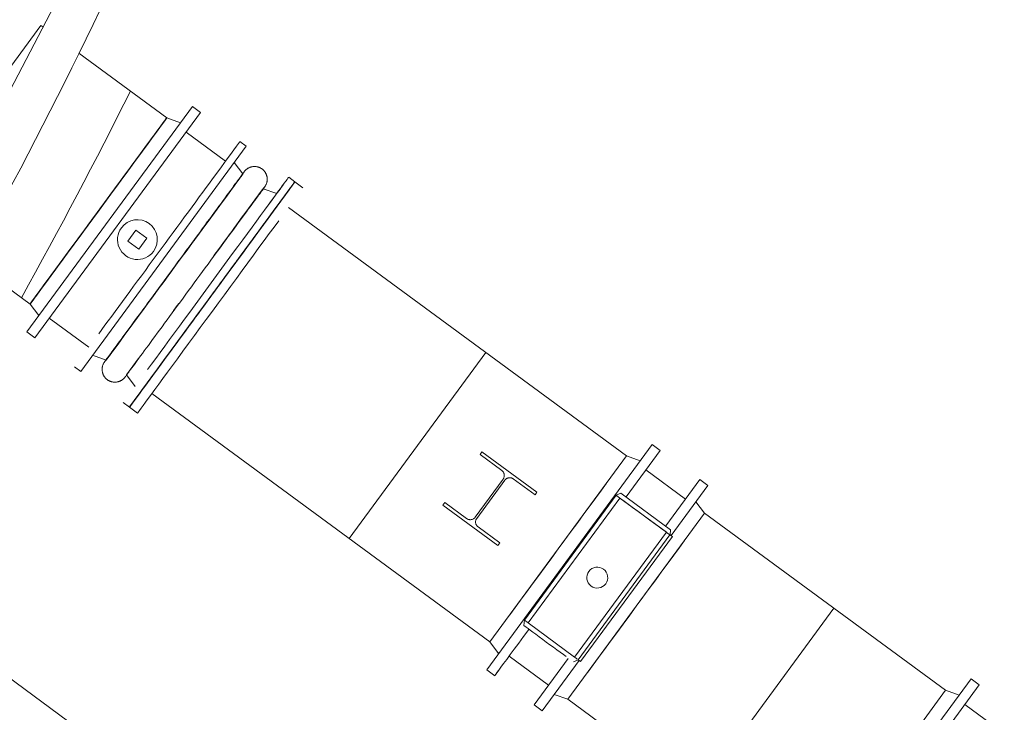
# Model space of a CAD drawing. Header units: metres. Extents: x 135583 to 135939, y 457896 to 458258.
# Tile 582 of 599: x 135733.7 to 135738.04, y 458218.07 to 458221.12. Entities that reach past the tile are written whole.
import ezdxf

# ---------------------------------------------------------------- set-up
doc = ezdxf.new("R2010")
doc.units = ezdxf.units.M
doc.linetypes.add('Hidden', pattern=[4, 2, -2])
doc.layers.add('NIEUWE INSTALLATIE', color=250, linetype='Continuous', lineweight=0)

msp = doc.modelspace()

# ---------------------------------------------------------------- linework, layer by layer
at = {"layer": 'NIEUWE INSTALLATIE'}
for p, q in [((135734.1334, 458221.7127), (135733.04, 458219.6145)), ((135733.496, 458220.6807), (135733.7968, 458221.0901)), ((135733.8056, 458221.0836), (135733.7968, 458221.0901)), ((135734.3503, 458220.6835), (135733.9631, 458220.9679)), ((135734.3503, 458220.6835), (135734.3466, 458220.6784)), ((135734.609, 458220.4934), (135734.435, 458220.6213)), ((135734.9496, 458220.376), (135734.9142, 458220.402)), ((135736.3738, 458219.1969), (135734.8863, 458220.2897)), ((135734.0496, 458220.2741), (135734.0025, 458220.21)), ((135734.2148, 458220.1899), (135734.1793, 458220.1415)), ((135734.2632, 458220.1544), (135734.2148, 458220.1899)), ((135734.2277, 458220.106), (135734.2632, 458220.1544)), ((135734.1793, 458220.1415), (135734.2277, 458220.106)), ((135733.4874, 458220.0567), (135733.7488, 458219.8647)), ((135734.6526, 458220.046), (135734.6019, 458219.9769)), ((135733.8334, 458219.8025), (135734.0075, 458219.6746)), ((135734.3988, 458219.7005), (135734.3532, 458219.6384)), ((135734.2847, 458219.4709), (135735.7722, 458218.3781)), ((135734.1859, 458219.4108), (135734.2214, 458219.3847)), ((135736.3738, 458219.1969), (135736.073, 458218.7875)), ((135736.6325, 458219.0068), (135736.4584, 458219.1347)), ((135736.3281, 458219.0232), (135735.9243, 458218.4736)), ((135736.3492, 458219.0325), (135736.3281, 458219.0232)), ((135736.3281, 458219.0232), (135736.3442, 458219.0114)), ((135736.3492, 458219.0325), (135736.5676, 458218.8721)), ((135735.9404, 458218.4617), (135736.3442, 458219.0114)), ((135736.3442, 458219.0114), (135736.5489, 458218.861)), ((135736.4163, 458218.5353), (135736.7171, 458218.9446)), ((135737.7773, 458218.1657), (135736.7171, 458218.9446)), ((135736.1451, 458218.3114), (135736.5489, 458218.861)), ((135736.5645, 458218.8495), (135736.1607, 458218.2999)), ((135736.5645, 458218.8495), (135736.5755, 458218.8414)), ((135736.565, 458218.8491), (135736.5676, 458218.8721)), ((135736.5755, 458218.8414), (135736.1717, 458218.2918)), ((135736.073, 458218.7875), (135735.7722, 458218.3781)), ((135736.1156, 458218.1259), (135736.4163, 458218.5353)), ((135735.9243, 458218.4736), (135735.9218, 458218.4506)), ((135735.9243, 458218.4736), (135735.9404, 458218.4617)), ((135736.1451, 458218.3114), (135735.9404, 458218.4617)), ((135734.9733, 458217.2534), (135733.4538, 458218.3698)), ((135735.8569, 458218.3159), (135736.0309, 458218.188)), ((135736.1401, 458218.2902), (135736.1612, 458218.2995)), ((135736.1717, 458218.2918), (135736.1607, 458218.2999)), ((135737.7773, 458218.1657), (135737.4765, 458217.7563)), ((135736.1156, 458218.1259), (135737.1758, 458217.347)), ((135738.036, 458217.9757), (135737.8619, 458218.1036))]:
    msp.add_line(p, q, dxfattribs=at)
at = {"layer": 'NIEUWE INSTALLATIE', "extrusion": (0, 0, -1)}
for p, q in [((135734.4629, 458220.7336), (135733.7346, 458219.7423)), ((135734.4983, 458220.7075), (135734.4629, 458220.7336)), ((135734.4983, 458220.7075), (135733.7701, 458219.7163)), ((135734.4102, 458220.6618), (135734.3504, 458220.6835)), ((135733.9715, 458219.5683), (135734.6998, 458220.5595)), ((135734.6998, 458220.5595), (135734.6724, 458220.5796)), ((135734.6856, 458220.4371), (135734.6471, 458220.4878)), ((135734.6763, 458220.4245), (135734.6819, 458220.4321)), ((135734.9142, 458220.402), (135734.8868, 458220.4221)), ((135734.678, 458220.241), (135734.7706, 458220.367)), ((135734.8341, 458220.3504), (135734.7743, 458220.372)), ((135734.78, 458220.378), (135734.7794, 458220.3772)), ((135734.9142, 458220.402), (135734.8994, 458220.3819)), ((135733.8369, 458219.9846), (135733.8063, 458219.9429)), ((135733.7816, 458219.9093), (135733.7635, 458219.8847)), ((135733.7488, 458219.8647), (135733.7873, 458219.8141)), ((135734.2412, 458219.8322), (135734.2641, 458219.8634)), ((135733.7346, 458219.7423), (135733.7701, 458219.7163)), ((135734.0242, 458219.64), (135734.0841, 458219.6184)), ((135734.0841, 458219.6184), (135734.1221, 458219.6701)), ((135733.9441, 458219.5884), (135733.9715, 458219.5683)), ((135734.0783, 458219.6124), (135734.0789, 458219.6132)), ((135734.1727, 458219.5532), (135734.2241, 458219.6232)), ((135734.1727, 458219.5532), (135734.2112, 458219.5026)), ((135734.1585, 458219.4309), (135734.1859, 458219.4108)), ((135736.4863, 458219.247), (135735.7581, 458218.2557)), ((135736.5218, 458219.2209), (135736.4863, 458219.247)), ((135736.5218, 458219.2209), (135736.3719, 458219.017)), ((135736.4336, 458219.1753), (135736.3738, 458219.1969)), ((135736.546, 458218.8891), (135736.6958, 458219.093)), ((135736.5693, 458218.8465), (135736.7313, 458219.067)), ((135736.7313, 458219.067), (135736.6958, 458219.093)), ((135736.7171, 458218.9446), (135736.6786, 458218.9953)), ((135735.7722, 458218.3781), (135735.8108, 458218.3275)), ((135735.9676, 458218.1018), (135736.1174, 458218.3058)), ((135736.003, 458218.0758), (135736.165, 458218.2962)), ((135735.7581, 458218.2557), (135735.7935, 458218.2297)), ((135737.8898, 458218.2158), (135737.1616, 458217.2246)), ((135737.9253, 458218.1898), (135737.8898, 458218.2158)), ((135737.9253, 458218.1898), (135737.197, 458217.1986)), ((135737.8371, 458218.1441), (135737.7773, 458218.1657)), ((135736.0557, 458218.1475), (135736.1156, 458218.1259)), ((135735.9676, 458218.1018), (135736.003, 458218.0758))]:
    msp.add_line(p, q, dxfattribs=at)
at = {"layer": 'NIEUWE INSTALLATIE', "linetype": 'Hidden'}
for p, q in [((135735.1536, 458218.8327), (135735.7551, 458219.6514)), ((135735.1536, 458218.8327), (135735.7551, 458219.6514)), ((135735.7374, 458219.214), (135735.7291, 458219.2027)), ((135735.7374, 458219.214), (135735.7291, 458219.2027)), ((135735.7374, 458219.214), (135735.7291, 458219.2027)), ((135735.7291, 458219.2027), (135735.8248, 458219.1324)), ((135735.7291, 458219.2027), (135735.8248, 458219.1324)), ((135735.7291, 458219.2027), (135735.8248, 458219.1324)), ((135735.9792, 458219.0364), (135735.7374, 458219.214)), ((135735.9792, 458219.0364), (135735.7374, 458219.214)), ((135735.9792, 458219.0364), (135735.7374, 458219.214)), ((135735.8306, 458219.0946), (135735.7074, 458218.927)), ((135735.8306, 458219.0946), (135735.7074, 458218.927)), ((135735.8306, 458219.0946), (135735.7074, 458218.927)), ((135735.7143, 458218.922), (135735.8374, 458219.0896)), ((135735.7143, 458218.922), (135735.8374, 458219.0896)), ((135735.7143, 458218.922), (135735.8374, 458219.0896)), ((135735.8752, 458219.0954), (135735.9709, 458219.0251)), ((135735.8752, 458219.0954), (135735.9709, 458219.0251)), ((135735.8752, 458219.0954), (135735.9709, 458219.0251)), ((135735.9709, 458219.0251), (135735.9792, 458219.0364)), ((135735.9709, 458219.0251), (135735.9792, 458219.0364)), ((135735.9709, 458219.0251), (135735.9792, 458219.0364)), ((135735.574, 458218.9916), (135735.5657, 458218.9803)), ((135735.574, 458218.9916), (135735.5657, 458218.9803)), ((135735.574, 458218.9916), (135735.5657, 458218.9803)), ((135735.5657, 458218.9803), (135735.8075, 458218.8026)), ((135735.5657, 458218.9803), (135735.8075, 458218.8026)), ((135735.5657, 458218.9803), (135735.8075, 458218.8026)), ((135735.6697, 458218.9212), (135735.574, 458218.9916)), ((135735.6697, 458218.9212), (135735.574, 458218.9916)), ((135735.6697, 458218.9212), (135735.574, 458218.9916)), ((135735.8157, 458218.8139), (135735.72, 458218.8842)), ((135735.8157, 458218.8139), (135735.72, 458218.8842)), ((135735.8157, 458218.8139), (135735.72, 458218.8842)), ((135735.8075, 458218.8026), (135735.8157, 458218.8139)), ((135735.8075, 458218.8026), (135735.8157, 458218.8139)), ((135735.8075, 458218.8026), (135735.8157, 458218.8139)), ((135737.2863, 458218.5264), (135736.6848, 458217.7077)), ((135737.2863, 458218.5264), (135736.6848, 458217.7077))]:
    msp.add_line(p, q, dxfattribs=at)
at = {"layer": 'NIEUWE INSTALLATIE', "extrusion": (0, 0, -1), "flags": 128}
for points in [[(-135734.6912, 458220.4466), (-135734.6926, 458220.4484), (-135734.694, 458220.4501), (-135734.6955, 458220.4518), (-135734.6971, 458220.4534), (-135734.6987, 458220.4549), (-135734.7004, 458220.4564), (-135734.7021, 458220.4578), (-135734.704, 458220.4591), (-135734.7058, 458220.4604), (-135734.7077, 458220.4616), (-135734.7097, 458220.4627), (-135734.7117, 458220.4637), (-135734.7137, 458220.4647), (-135734.7158, 458220.4655), (-135734.7179, 458220.4663), (-135734.72, 458220.467), (-135734.7221, 458220.4676), (-135734.7243, 458220.4681), (-135734.7265, 458220.4686), (-135734.7287, 458220.4689), (-135734.731, 458220.4692), (-135734.7332, 458220.4694), (-135734.7354, 458220.4695), (-135734.7377, 458220.4694), (-135734.7399, 458220.4694), (-135734.7422, 458220.4692), (-135734.7444, 458220.4689), (-135734.7466, 458220.4685), (-135734.7488, 458220.4681), (-135734.751, 458220.4675), (-135734.7531, 458220.4669), (-135734.7553, 458220.4662), (-135734.7573, 458220.4654), (-135734.7594, 458220.4645), (-135734.7614, 458220.4636), (-135734.7634, 458220.4625), (-135734.7654, 458220.4614), (-135734.7673, 458220.4602), (-135734.7691, 458220.4589), (-135734.7709, 458220.4576), (-135734.7726, 458220.4562), (-135734.7743, 458220.4547), (-135734.776, 458220.4531), (-135734.7775, 458220.4515), (-135734.779, 458220.4499), (-135734.7804, 458220.4481), (-135734.7818, 458220.4463), (-135734.7831, 458220.4445), (-135734.7843, 458220.4426), (-135734.7854, 458220.4407), (-135734.7864, 458220.4387), (-135734.7874, 458220.4367), (-135734.7883, 458220.4346), (-135734.7891, 458220.4325), (-135734.7898, 458220.4304), (-135734.7905, 458220.4282), (-135734.791, 458220.4261), (-135734.7915, 458220.4239), (-135734.7919, 458220.4217), (-135734.7922, 458220.4194), (-135734.7923, 458220.4172), (-135734.7925, 458220.415), (-135734.7925, 458220.4127), (-135734.7924, 458220.4105), (-135734.7922, 458220.4082), (-135734.792, 458220.406), (-135734.7916, 458220.4038), (-135734.7912, 458220.4016), (-135734.7907, 458220.3994), (-135734.7901, 458220.3972), (-135734.7894, 458220.3951), (-135734.7886, 458220.393), (-135734.7878, 458220.3909), (-135734.7868, 458220.3889), (-135734.7858, 458220.3869), (-135734.7847, 458220.3849), (-135734.7835, 458220.383), (-135734.7823, 458220.3812), (-135734.781, 458220.3794), (-135734.7796, 458220.3776), (-135734.7781, 458220.3759), (-135734.7766, 458220.3743), (-135734.775, 458220.3727), (-135734.7743, 458220.372)], [(-135734.6896, 458220.4444), (-135734.689, 458220.4436), (-135734.6873, 458220.4412), (-135734.6851, 458220.4383), (-135734.6824, 458220.4346), (-135734.6792, 458220.4303), (-135734.6756, 458220.4254), (-135734.6715, 458220.4198), (-135734.667, 458220.4136), (-135734.6619, 458220.4068), (-135734.6565, 458220.3993), (-135734.6506, 458220.3913), (-135734.6443, 458220.3827), (-135734.6375, 458220.3735), (-135734.6304, 458220.3638), (-135734.6229, 458220.3536), (-135734.615, 458220.3428), (-135734.6067, 458220.3315), (-135734.598, 458220.3198), (-135734.589, 458220.3075), (-135734.5797, 458220.2948), (-135734.5701, 458220.2817), (-135734.5602, 458220.2682), (-135734.55, 458220.2543), (-135734.5395, 458220.2401), (-135734.5288, 458220.2255), (-135734.5178, 458220.2106), (-135734.5067, 458220.1954), (-135734.4953, 458220.1799), (-135734.4838, 458220.1642), (-135734.4721, 458220.1483), (-135734.4602, 458220.1322), (-135734.4483, 458220.1159), (-135734.4362, 458220.0995), (-135734.424, 458220.0829), (-135734.4118, 458220.0663), (-135734.3996, 458220.0496), (-135734.3873, 458220.0329), (-135734.375, 458220.0162), (-135734.3627, 458219.9995), (-135734.3505, 458219.9828), (-135734.3383, 458219.9662), (-135734.3262, 458219.9497), (-135734.3142, 458219.9334), (-135734.3023, 458219.9172), (-135734.2905, 458219.9011), (-135734.2788, 458219.8853), (-135734.2674, 458219.8697), (-135734.2561, 458219.8544), (-135734.245, 458219.8393), (-135734.2342, 458219.8245), (-135734.2236, 458219.8101), (-135734.2132, 458219.796), (-135734.2032, 458219.7823), (-135734.1934, 458219.769), (-135734.1839, 458219.7561), (-135734.1747, 458219.7436), (-135734.1659, 458219.7316), (-135734.1574, 458219.72), (-135734.1493, 458219.709), (-135734.1415, 458219.6984), (-135734.1342, 458219.6884), (-135734.1272, 458219.679), (-135734.1207, 458219.6701), (-135734.1146, 458219.6617), (-135734.1089, 458219.654), (-135734.1036, 458219.6468), (-135734.0988, 458219.6403), (-135734.0945, 458219.6344), (-135734.0906, 458219.6291), (-135734.0872, 458219.6244), (-135734.0842, 458219.6204), (-135734.0818, 458219.6171), (-135734.0798, 458219.6144), (-135734.0789, 458219.6132)], [(-135734.6896, 458220.4444), (-135734.6906, 458220.4458), (-135734.6911, 458220.4465), (-135734.6912, 458220.4466)], [(-135734.6912, 458220.4466), (-135734.691, 458220.4463), (-135734.6902, 458220.4452)], [(-135734.1687, 458219.546), (-135734.1693, 458219.5468), (-135734.171, 458219.5491), (-135734.1732, 458219.5521), (-135734.1759, 458219.5558), (-135734.1791, 458219.5601), (-135734.1827, 458219.565), (-135734.1868, 458219.5706), (-135734.1914, 458219.5768), (-135734.1964, 458219.5836), (-135734.2018, 458219.5911), (-135734.2077, 458219.5991), (-135734.214, 458219.6077), (-135734.2208, 458219.6168), (-135734.2279, 458219.6266), (-135734.2354, 458219.6368), (-135734.2434, 458219.6476), (-135734.2516, 458219.6589), (-135734.2603, 458219.6706), (-135734.2693, 458219.6829), (-135734.2786, 458219.6955), (-135734.2882, 458219.7086), (-135734.2981, 458219.7222), (-135734.3083, 458219.736), (-135734.3188, 458219.7503), (-135734.3295, 458219.7649), (-135734.3405, 458219.7798), (-135734.3517, 458219.795), (-135734.363, 458219.8105), (-135734.3746, 458219.8262), (-135734.3863, 458219.8421), (-135734.3981, 458219.8582), (-135734.4101, 458219.8745), (-135734.4221, 458219.8909), (-135734.4343, 458219.9075), (-135734.4465, 458219.9241), (-135734.4587, 458219.9408), (-135734.471, 458219.9575), (-135734.4833, 458219.9742), (-135734.4956, 458219.9909), (-135734.5078, 458220.0076), (-135734.52, 458220.0242), (-135734.5321, 458220.0406), (-135734.5442, 458220.057), (-135734.5561, 458220.0732), (-135734.5678, 458220.0892), (-135734.5795, 458220.1051), (-135734.5909, 458220.1207), (-135734.6022, 458220.136), (-135734.6133, 458220.1511), (-135734.6241, 458220.1659), (-135734.6347, 458220.1803), (-135734.6451, 458220.1944), (-135734.6552, 458220.2081), (-135734.665, 458220.2214), (-135734.6744, 458220.2343), (-135734.6836, 458220.2468), (-135734.6924, 458220.2588), (-135734.7009, 458220.2704), (-135734.709, 458220.2814), (-135734.7168, 458220.292), (-135734.7241, 458220.302), (-135734.7311, 458220.3114), (-135734.7376, 458220.3203), (-135734.7437, 458220.3287), (-135734.7494, 458220.3364), (-135734.7547, 458220.3436), (-135734.7595, 458220.3501), (-135734.7638, 458220.356), (-135734.7677, 458220.3613), (-135734.7711, 458220.366), (-135734.7741, 458220.37), (-135734.7765, 458220.3733), (-135734.7785, 458220.376), (-135734.7794, 458220.3772)], [(-135734.78, 458220.378), (-135734.781, 458220.3794), (-135734.7815, 458220.3801), (-135734.7816, 458220.3802)], [(-135734.7816, 458220.3802), (-135734.7813, 458220.3799), (-135734.7806, 458220.3788)], [(-135734.1671, 458219.5438), (-135734.1657, 458219.542), (-135734.1643, 458219.5403), (-135734.1628, 458219.5386), (-135734.1612, 458219.537), (-135734.1596, 458219.5355), (-135734.1579, 458219.534), (-135734.1562, 458219.5326), (-135734.1544, 458219.5313), (-135734.1525, 458219.53), (-135734.1506, 458219.5288), (-135734.1487, 458219.5277), (-135734.1467, 458219.5267), (-135734.1446, 458219.5257), (-135734.1426, 458219.5249), (-135734.1405, 458219.5241), (-135734.1383, 458219.5234), (-135734.1362, 458219.5228), (-135734.134, 458219.5222), (-135734.1318, 458219.5218), (-135734.1296, 458219.5215), (-135734.1274, 458219.5212), (-135734.1251, 458219.521), (-135734.1229, 458219.5209), (-135734.1206, 458219.5209), (-135734.1184, 458219.521), (-135734.1162, 458219.5212), (-135734.1139, 458219.5215), (-135734.1117, 458219.5219), (-135734.1095, 458219.5223), (-135734.1073, 458219.5229), (-135734.1052, 458219.5235), (-135734.1031, 458219.5242), (-135734.101, 458219.525), (-135734.0989, 458219.5259), (-135734.0969, 458219.5268), (-135734.0949, 458219.5279), (-135734.0929, 458219.529), (-135734.0911, 458219.5302), (-135734.0892, 458219.5315), (-135734.0874, 458219.5328), (-135734.0857, 458219.5342), (-135734.084, 458219.5357), (-135734.0824, 458219.5372), (-135734.0808, 458219.5389), (-135734.0793, 458219.5405), (-135734.0779, 458219.5423), (-135734.0765, 458219.5441), (-135734.0753, 458219.5459), (-135734.0741, 458219.5478), (-135734.0729, 458219.5497), (-135734.0719, 458219.5517), (-135734.0709, 458219.5537), (-135734.07, 458219.5558), (-135734.0692, 458219.5579), (-135734.0685, 458219.56), (-135734.0678, 458219.5622), (-135734.0673, 458219.5643), (-135734.0668, 458219.5665), (-135734.0665, 458219.5687), (-135734.0662, 458219.571), (-135734.066, 458219.5732), (-135734.0659, 458219.5754), (-135734.0658, 458219.5777), (-135734.0659, 458219.5799), (-135734.0661, 458219.5822), (-135734.0663, 458219.5844), (-135734.0667, 458219.5866), (-135734.0671, 458219.5888), (-135734.0676, 458219.591), (-135734.0682, 458219.5931), (-135734.0689, 458219.5953), (-135734.0697, 458219.5974), (-135734.0705, 458219.5995), (-135734.0715, 458219.6015), (-135734.0725, 458219.6035), (-135734.0736, 458219.6054), (-135734.0748, 458219.6074), (-135734.076, 458219.6092), (-135734.0767, 458219.6102)], [(-135734.0783, 458219.6124), (-135734.0773, 458219.611), (-135734.0768, 458219.6103), (-135734.0767, 458219.6102)], [(-135734.0767, 458219.6102), (-135734.077, 458219.6105), (-135734.0777, 458219.6115)], [(-135734.1687, 458219.546), (-135734.1677, 458219.5446), (-135734.1672, 458219.5439), (-135734.1671, 458219.5438)], [(-135734.1671, 458219.5438), (-135734.1674, 458219.5441), (-135734.1681, 458219.5451)]]:
    msp.add_lwpolyline(points, dxfattribs=at)
at = {"layer": 'NIEUWE INSTALLATIE'}
for centre, radius, start, end in [((135714.8344, 458230.3775), 21.3189, 329.43323, 335.51937), ((135734.2212, 458220.148), 0.0875, 323.696, 143.696), ((135734.2212, 458220.148), 0.0875, 143.696, 323.696), ((135736.2447, 458218.6614), 0.046, 53.696, 233.696), ((135736.2447, 458218.6614), 0.046, 233.696, 53.696)]:
    msp.add_arc(centre, radius, start, end, dxfattribs=at)
at = {"layer": 'NIEUWE INSTALLATIE', "linetype": 'Hidden'}
for centre, radius, start, end in [((135713.0214, 458231.38), 23.665, 330.96007, 333.44737), ((135713.0214, 458231.38), 23.665, 330.96007, 333.44737), ((135735.8088, 458219.1106), 0.027, 323.696, 53.696), ((135735.8088, 458219.1106), 0.027, 323.696, 53.696), ((135735.8088, 458219.1106), 0.027, 323.696, 53.696)]:
    msp.add_arc(centre, radius, start, end, dxfattribs=at)
at = {"layer": 'NIEUWE INSTALLATIE'}
for centre, major_axis, start_param, end_param in [((135734.0496, 458220.2741), (0.3008, 0.4094), 5.46194, 11.466803), ((135734.0496, 458220.2741), (0.3008, 0.4094), 1.884955, 8.072863), ((135734.0496, 458220.2741), (0.3008, 0.4094), 1.41372, 6.283185), ((135734.0496, 458220.2741), (0.3008, 0.4094), 0.157165, 1.450102), ((135734.0496, 458220.2741), (0.3008, 0.4094), 0.31421, 4.929922), ((135734.0496, 458220.2741), (0.3008, 0.4094), 0.471273, 1.074468), ((135734.0496, 458220.2741), (0.3008, 0.4094), 0.628341, 4.759455), ((135734.0496, 458220.2741), (0.3008, 0.4094), 0.785418, 1.047368), ((135734.0496, 458220.2741), (0.3008, 0.4094), 1.125698, 5.340693), ((135734.55, 458219.9064), (0.3641, 0.4956), 4.212558, 9.710346), ((135734.0496, 458220.2741), (0.3008, 0.4094), 4.940892, 5.026542), ((135734.55, 458219.9064), (0.3641, 0.4956), 4.712389, 6.283185), ((135734.55, 458219.9064), (0.3641, 0.4956), 0.785398, 1.296182), ((135734.0496, 458220.2741), (0.3008, 0.4094), 1.742583, 4.555309), ((135734.5855, 458219.8803), (0.3641, 0.4956), 0.785398, 3.141593), ((135734.0496, 458220.2741), (0.3008, 0.4094), 2.042035, 4.399565), ((135734.0496, 458220.2741), (0.3008, 0.4094), 3.833739, 4.084071), ((135734.55, 458219.9064), (0.3641, 0.4956), 1.570803, 4.571024), ((135734.55, 458219.9064), (0.3641, 0.4956), 2.713216, 4.28401), ((135734.55, 458219.9064), (0.3641, 0.4956), 2.150581, 4.216754), ((135734.55, 458219.9064), (0.3641, 0.4956), 2.308908, 4.01299), ((135734.55, 458219.9064), (0.3641, 0.4956), 2.317858, 3.141593), ((135736.0309, 458218.3704), (-0.1092, 0.0802), 3.926991, 6.283185), ((135736.0428, 458218.3865), (-0.1185, 0.087), 2.613849, 2.869727)]:
    msp.add_ellipse(centre, major_axis=major_axis, ratio=0.000001, start_param=start_param, end_param=end_param, dxfattribs=at)
at = {"layer": 'NIEUWE INSTALLATIE', "extrusion": (0, 0, -1)}
for centre, major_axis, start_param, end_param in [((135734.0496, 458220.2741), (-0.3008, -0.4094), 0.892286, 6.911472), ((135734.0496, 458220.2741), (0.3008, 0.4094), 0.785398, 6.283185), ((135734.0496, 458220.2741), (-0.3008, -0.4094), 3.612832, 4.227208), ((135734.0496, 458220.2741), (-0.3008, -0.4094), 3.455751, 4.125913), ((135734.3083, 458220.084), (0.3641, 0.4956), 3.926991, 7.068583), ((135734.0496, 458220.2741), (-0.3008, -0.4094), 4.08407, 4.519642), ((135734.0496, 458220.2741), (0.3008, 0.4094), 0.890581, 1.039397), ((135734.55, 458219.9064), (0.3641, 0.4956), 5.302147, 11.423973), ((135734.55, 458219.9064), (0.3641, 0.4956), 5.744177, 11.709573), ((135734.0496, 458220.2741), (-0.3008, -0.4094), 4.24115, 4.36137), ((135734.5226, 458219.9265), (0.3641, 0.4956), 3.926991, 7.068584), ((135734.3848, 458220.0278), (0.3008, 0.4094), 0.785398, 6.283185), ((135734.55, 458219.9064), (0.3641, 0.4956), 4.712389, 10.210176), ((135734.3848, 458220.0278), (0.3008, 0.4094), 5.002124, 7.628227), ((135734.0496, 458220.2741), (0.3008, 0.4094), 1.271088, 1.415616), ((135734.4735, 458219.9626), (0.3008, 0.4094), 0, 1.285503), ((135734.55, 458219.9064), (0.3641, 0.4956), 5.955767, 5.997587), ((135734.0496, 458220.2741), (-0.3008, -0.4094), 4.555309, 4.915291), ((135734.55, 458219.9064), (0.3641, 0.4956), 0.53595, 5.711987), ((135734.55, 458219.9064), (0.3641, 0.4956), 5.800433, 5.854786), ((135734.55, 458219.9064), (0.3641, 0.4956), 5.158006, 5.569187), ((135734.0496, 458220.2741), (-0.3008, -0.4094), 4.869472, 5.090616), ((135734.3848, 458220.0278), (0.3008, 0.4094), 1.082951, 1.102202), ((135734.55, 458219.9064), (0.3641, 0.4956), 4.9981, 5.365157), ((135734.0496, 458220.2741), (-0.3008, -0.4094), 5.183639, 7.539834), ((135734.0496, 458220.2741), (-0.3008, -0.4094), 5.026555, 5.310331), ((135734.4735, 458219.9626), (0.3008, 0.4094), 1.026257, 1.144629), ((135734.55, 458219.9064), (0.3641, 0.4956), 4.911009, 5.091541), ((135734.55, 458219.9064), (0.3641, 0.4956), 4.712399, 4.910999), ((135734.0496, 458220.2741), (-0.3008, -0.4094), 5.654825, 6.59726), ((135734.4735, 458219.9626), (0.3008, 0.4094), 1.804712, 1.884956), ((135736.073, 458218.7875), (0.3008, 0.4094), 0.785398, 2.356194), ((135736.4163, 458218.5353), (-0.3008, -0.4094), 0.785398, 2.356194), ((135736.1576, 458218.7253), (-0.3641, -0.4956), 5.968599, 7.224809)]:
    msp.add_ellipse(centre, major_axis=major_axis, ratio=0.000001, start_param=start_param, end_param=end_param, dxfattribs=at)
at = {"layer": 'NIEUWE INSTALLATIE'}
for centre, major_axis in [((135734.55, 458219.9064), (0.3641, 0.4956)), ((135734.55, 458219.9064), (0.3641, 0.4956)), ((135734.55, 458219.9064), (0.3641, 0.4956)), ((135736.4466, 458218.9362), (-0.1185, 0.087))]:
    msp.add_ellipse(centre, major_axis=major_axis, ratio=0.000001, dxfattribs=at)
at = {"layer": 'NIEUWE INSTALLATIE', "linetype": 'Hidden'}
for centre, major_axis, start_param, end_param in [((135735.8592, 458219.0736), (0.0083, -0.0257), 2.195319, 3.766116), ((135735.8592, 458219.0736), (0.0083, -0.0257), 2.195319, 3.766116), ((135735.8592, 458219.0736), (0.0083, -0.0257), 2.195319, 3.766116), ((135735.6857, 458218.943), (0.0041, -0.0267), 5.497787, 7.068583), ((135735.6857, 458218.943), (0.0041, -0.0267), 5.497787, 7.068583), ((135735.6857, 458218.943), (0.0041, -0.0267), 5.497787, 7.068583), ((135735.736, 458218.906), (0.0041, -0.0267), 3.926991, 5.497787), ((135735.736, 458218.906), (0.0041, -0.0267), 3.926991, 5.497787), ((135735.736, 458218.906), (0.0041, -0.0267), 3.926991, 5.497787)]:
    msp.add_ellipse(centre, major_axis=major_axis, ratio=1, start_param=start_param, end_param=end_param, dxfattribs=at)

doc.saveas('drawing.dxf')
